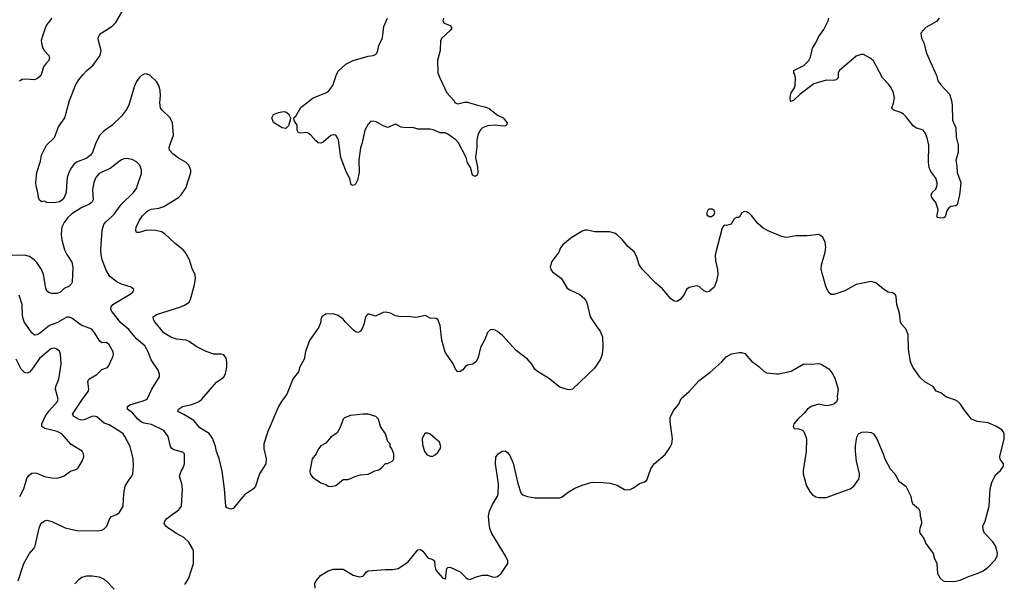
# Model space of a CAD drawing. Header units: inches. Extents: x 2057696 to 2160536, y 827480 to 1016834.
# Tile 373 of 422: x 2117791 to 2125701, y 956810 to 961338. Entities that reach past the tile are written whole.
import ezdxf

# ---------------------------------------------------------------- set-up
doc = ezdxf.new("R2010")
doc.units = ezdxf.units.IN
doc.header["$MEASUREMENT"] = 0
for name, color, linetype in [('C1915', 7, 'Continuous'), ('C1916', 7, 'Continuous'), ('C1925', 7, 'Continuous'), ('C1926', 7, 'Continuous')]:
    doc.layers.add(name, color=color, linetype=linetype)

msp = doc.modelspace()

# ---------------------------------------------------------------- linework, layer by layer
at = {"layer": 'C1915', "color": 5}
for points, elevation in [([(2118381.6, 960000), (2118377.3, 959970), (2118381.3, 959890), (2118370.3, 959869.7), (2118347.2, 959852.8), (2118290, 959829.7), (2118210, 959779.4), (2118177.8, 959750), (2118148.4, 959710), (2118130.2, 959670), (2118126, 959650), (2118124.9, 959610), (2118130.2, 959570.2), (2118150.3, 959490), (2118170, 959450.4), (2118211.2, 959391.2), (2118219, 959350), (2118212, 959230), (2118206, 959214), (2118190, 959197.6), (2118150, 959178), (2118118.8, 959150), (2118090, 959139.6), (2118050, 959138.7), (2118030, 959144.2), (2118010, 959157.6), (2118000.9, 959180.9), (2117982.7, 959290), (2117966.9, 959330), (2117930, 959386.2), (2117906.9, 959410), (2117870, 959436.4), (2117830, 959445.6), (2117730, 959442.7)], 540), ([(2118168.6, 960000), (2118165.7, 959950), (2118148.2, 959910), (2118130, 959887.8), (2118110, 959875.6), (2118065.4, 959865.4), (2118009.4, 959869.4), (2117990, 959879), (2117970, 959875.3), (2117950, 959888.7), (2117941.2, 959910), (2117937.2, 959950), (2117924.1, 960000)], 520), ([(2119118.9, 956801.1), (2119149.4, 956850), (2119187.3, 956970), (2119186.8, 957070), (2119179.8, 957090), (2119150, 957139.7), (2119110, 957179.3), (2119051.5, 957210), (2118989.4, 957250), (2118965.2, 957270), (2118953.2, 957290), (2118957.2, 957310), (2118973.2, 957330), (2119004.2, 957355.8), (2119070, 957399.1), (2119092, 957430), (2119098, 957570), (2119092.6, 957610), (2119075.4, 957670), (2119087.3, 957710), (2119103.6, 957736.4), (2119116.4, 957770), (2119116.2, 957850), (2119102.7, 957862.7), (2119030, 957883), (2119013.7, 957893.7), (2119001.6, 957910), (2118984.2, 957990), (2118950, 958037), (2118850, 958086.4), (2118790, 958096.8), (2118770, 958105.8), (2118741.2, 958130), (2118698.6, 958178.6), (2118658.7, 958210), (2118656.2, 958230), (2118675.2, 958244.8), (2118784.6, 958275.4), (2118816, 958290), (2118853.6, 958370), (2118913.6, 958470), (2118915.6, 958490), (2118902.5, 958522.5), (2118846.3, 958606.3), (2118822.3, 958670), (2118797.4, 958717.4), (2118730, 958774.3), (2118669.2, 958849.2), (2118603.1, 958903.1), (2118533.5, 958990), (2118524.4, 959010), (2118525.4, 959030), (2118539.6, 959050), (2118673.2, 959130), (2118699, 959150), (2118708.7, 959170), (2118688, 959190), (2118610, 959213), (2118570.9, 959230.9), (2118514.8, 959274.8), (2118485.7, 959325.7), (2118454.8, 959410), (2118444.8, 959450), (2118443.9, 959490), (2118453.9, 959646.1), (2118468.2, 959691.8), (2118484.7, 959715.3), (2118530, 959753.4), (2118550, 959776.3), (2118606, 959854), (2118705.7, 959950), (2118732.2, 959987.8), (2118736.2, 960000)], 540), ([(2120000, 958468.2), (2119986.7, 958450), (2119937, 958330), (2119894, 958270), (2119871.5, 958230), (2119785.6, 958030), (2119751.5, 957930), (2119752.9, 957890), (2119770.3, 957810), (2119768.4, 957770), (2119718.4, 957690), (2119686.7, 957590), (2119670, 957569.7), (2119598.6, 957521.4), (2119510, 957413.2), (2119490, 957405.2), (2119456.5, 957416.5), (2119446.6, 957430), (2119435.6, 957570), (2119418.2, 957710), (2119394, 957814), (2119371.3, 957870), (2119364, 957910), (2119343, 957970), (2119312.9, 958012.9), (2119239.6, 958059.6), (2119190, 958118.7), (2119110, 958167.4), (2119062, 958190), (2119068.2, 958210), (2119100.5, 958230), (2119173.6, 958246.4), (2119231.8, 958270), (2119255.6, 958290), (2119373.3, 958426.7), (2119430, 958466.4), (2119443.6, 958496.4), (2119454.5, 958545.5), (2119455.1, 958590), (2119450, 958618.7), (2119430, 958644.8), (2119410, 958649.8), (2119350, 958651.5), (2119290, 958671.6), (2119210, 958712), (2119152.4, 958752.4), (2119130, 958762.7), (2119050, 958771.5), (2119006.6, 958786.6), (2118950, 958822.4), (2118877.6, 958910), (2118865.6, 958930), (2118862.9, 958950), (2118889.2, 958970), (2119087, 959030), (2119116.4, 959043.6), (2119151.6, 959070), (2119162.4, 959090), (2119196.3, 959210), (2119202.7, 959257.3), (2119199.7, 959290), (2119177.4, 959337.4), (2119155.7, 959410), (2119121, 959470), (2119103.8, 959490), (2119040, 959540), (2118957.2, 959617.2), (2118930, 959633), (2118884.3, 959644.3), (2118813.3, 959646.7), (2118750, 959628.1), (2118730, 959627.3), (2118723.9, 959643.9), (2118728.3, 959670), (2118753.6, 959726.4), (2118778, 959762), (2118810, 959794), (2118830, 959809.1), (2118850, 959816.9), (2118910, 959824.6), (2118950, 959837.6), (2119066.6, 959910), (2119089.8, 959930.2), (2119129.8, 959990.2), (2119132.7, 960000)], 520), ([(2117778.4, 956830), (2117823.5, 956970), (2117870, 957048.2), (2117904.5, 957090), (2117915.1, 957110), (2117947.5, 957252.5), (2117961.2, 957290), (2117990, 957310.8), (2118010, 957317.3), (2118050, 957306.4), (2118156, 957256), (2118250, 957234.6), (2118410, 957230.4), (2118450, 957238), (2118471.2, 957248.8), (2118491.8, 957270), (2118514.3, 957330), (2118530, 957345.7), (2118570, 957362.3), (2118590, 957376.5), (2118621.6, 957430), (2118629.1, 957530.9), (2118639.2, 957590), (2118656.3, 957623.7), (2118692, 957670), (2118700.7, 957690), (2118705.7, 957754.3), (2118704.2, 957810), (2118677.6, 957910), (2118636.9, 957990), (2118621.6, 958010), (2118603.7, 958023.7), (2118510, 958083.1), (2118470, 958096.4), (2118410, 958146.2), (2118390, 958151.8), (2118370, 958150.8), (2118310, 958124.5), (2118290, 958122), (2118270, 958126.6), (2118227.6, 958150), (2118216.9, 958170), (2118290, 958280.9), (2118341.5, 958350), (2118346.2, 958370), (2118337.7, 958430), (2118346.3, 958450), (2118410, 958488.8), (2118450, 958528), (2118496.4, 958543.6), (2118505.7, 958554.3), (2118540.5, 958630), (2118544.2, 958650), (2118541.6, 958670), (2118510, 958726.6), (2118490, 958744.5), (2118450, 958740.7), (2118434.5, 958754.5), (2118390, 958828.2), (2118370, 958851.1), (2118285.2, 958885.2), (2118210, 958939.7), (2118190, 958946.9), (2118170, 958946.9), (2118093.9, 958906.1), (2118030, 958881.8), (2117950, 958817.8), (2117930, 958805.1), (2117910, 958803.5), (2117890, 958823), (2117827.9, 958910), (2117815.3, 958955.3), (2117811.8, 959050), (2117786, 959126)], 560), ([(2117791.3, 957508.7), (2117824.2, 957570), (2117848.9, 957651.1), (2117864.9, 957675.1), (2117890, 957695.3), (2117910, 957698.7), (2117930, 957695.8), (2117990, 957668.4), (2118050, 957656.4), (2118090, 957654.9), (2118130, 957664.9), (2118150, 957674), (2118199, 957710), (2118250, 957727.7), (2118262.4, 957737.6), (2118294.3, 957790), (2118305.4, 957830), (2118305.1, 957850), (2118292.7, 957872.7), (2118205.6, 957925.6), (2118129.6, 958010), (2118092.3, 958030), (2117993.6, 958053.6), (2117969.7, 958070), (2117969.8, 958090), (2117994.8, 958150), (2118026.5, 958193.5), (2118094.8, 958270), (2118100.3, 958290), (2118078.7, 958370), (2118081.5, 958390), (2118104.8, 958450), (2118125.1, 958570), (2118119.6, 958650), (2118110, 958675.1), (2118090, 958691.6), (2118070, 958698.7), (2118050, 958696.3), (2118039.1, 958690), (2117950, 958615.4), (2117890, 958528), (2117870, 958506.3), (2117850, 958497.4), (2117830, 958503.1), (2117802.7, 958530), (2117764.4, 958610)], 580), ([(2118234.5, 956805.5), (2118270, 956844), (2118290, 956859.1), (2118330, 956870.4), (2118374, 956870), (2118430, 956861.3), (2118470, 956843.8), (2118490, 956828), (2118550, 956762.4)], 540)]:
    msp.add_lwpolyline(points, dxfattribs=dict(at, elevation=elevation))
at = {"layer": 'C1916', "color": 5}
for points, elevation in [([(2117924.1, 960000), (2117923.2, 960003.2), (2117920.9, 960030), (2117929.4, 960110), (2117959.5, 960200.5), (2117967.4, 960250), (2118007.6, 960330), (2118070, 960392.4), (2118103.9, 960476.1), (2118153.7, 960550), (2118192.8, 960690), (2118242.9, 960817.1), (2118265.3, 960854.7), (2118301, 960899), (2118329.8, 960930.2), (2118378.9, 960970), (2118438, 961050), (2118446, 961090), (2118424.7, 961170), (2118422.4, 961190), (2118429.6, 961210), (2118447, 961230), (2118534.7, 961285.3), (2118564.4, 961315.6), (2118623.3, 961416.7)], 520), ([(2118049.2, 961350), (2118010, 961300.4), (2117997.2, 961270), (2117969.2, 961189.2), (2117964.3, 961170), (2117965.4, 961150), (2117976.1, 961110), (2117990, 961087), (2118024.4, 961050), (2118030.4, 961030), (2118025.5, 961010), (2117998, 960982), (2117982, 960958), (2117964, 960896), (2117956.4, 960883.6), (2117935.1, 960864.9), (2117910, 960854), (2117841.3, 960861.3), (2117810, 960856.8), (2117790, 960845.1)], 520), ([(2119132.7, 960000), (2119165.7, 960110), (2119166.9, 960130), (2119149.6, 960170), (2119127.6, 960190), (2119066.2, 960226.2), (2119020.6, 960260.6), (2118995.4, 960290), (2118992.4, 960310), (2118996.8, 960330), (2119027.1, 960410), (2119018.5, 960510), (2118998.9, 960550), (2118933, 960613), (2118922, 960630), (2118917.1, 960670), (2118921.2, 960730), (2118918.7, 960770), (2118908.3, 960810), (2118890, 960841.6), (2118838.4, 960890), (2118810, 960903.5), (2118790, 960901.1), (2118770, 960889.7), (2118750, 960869.7), (2118730, 960841.3), (2118710, 960799.5), (2118668.9, 960650), (2118650, 960616.2), (2118610, 960562), (2118531.5, 960488.5), (2118470, 960446.4), (2118434.2, 960410), (2118402.2, 960350), (2118376.1, 960270), (2118361.1, 960250), (2118330, 960225.1), (2118246.6, 960193.4), (2118225, 960175), (2118208.4, 960151.6), (2118186.7, 960110), (2118172.6, 960070), (2118168.6, 960000)], 520), ([(2120000, 960522.7), (2119995.3, 960530), (2119994.2, 960550), (2120000, 960555.2)], 480), ([(2118736.2, 960000), (2118770, 960102), (2118769.6, 960130), (2118757.6, 960170), (2118730, 960197), (2118694.1, 960214.1), (2118650, 960221.6), (2118630, 960219.6), (2118610, 960213.3), (2118590, 960199.7), (2118518.3, 960141.7), (2118450, 960114), (2118430, 960101.4), (2118402.6, 960070), (2118386, 960030), (2118381.6, 960000)], 540)]:
    msp.add_lwpolyline(points, dxfattribs=dict(at, elevation=elevation))
at = {"layer": 'C1916', "color": 5, "elevation": 480}
msp.add_lwpolyline([(2119930, 960463.8), (2119899.5, 960470), (2119830, 960513.2), (2119818, 960550), (2119830, 960575.3), (2119870, 960592.7), (2119910, 960599.6), (2119930, 960598), (2119950, 960582.4), (2119966.2, 960550), (2119965.4, 960530), (2119950, 960484.7)], close=True, dxfattribs=at)
at = {"layer": 'C1925', "color": 5}
for points, elevation in [([(2125348.5, 960000), (2125341.6, 959930), (2125322.8, 959850), (2125310, 959842.9), (2125270, 959837.4), (2125254.8, 959825.2), (2125238.2, 959801.8), (2125224.8, 959755.2), (2125214.6, 959745.4), (2125190, 959742.7), (2125162, 959750), (2125160.5, 959770), (2125168.3, 959810), (2125165.4, 959830), (2125149.7, 959870), (2125118.9, 959910), (2125113.6, 959930), (2125120.9, 959950), (2125150, 959976), (2125158.5, 960000)], 480), ([(2120165.1, 956770), (2120163.6, 956810), (2120171.8, 956830), (2120207.5, 956872.5), (2120270, 956910.4), (2120310, 956923.1), (2120390, 956924.2), (2120470, 956874.9), (2120518.7, 956861.3), (2120550, 956868), (2120577.2, 956902.8), (2120589.7, 956910.3), (2120730, 956921.7), (2120790, 956920.3), (2120831.3, 956928.7), (2120910, 956979.1), (2120990, 957078.8), (2121010, 957082.8), (2121030, 957067.3), (2121070, 957014), (2121110, 957001), (2121124.7, 956990), (2121127.1, 956947.1), (2121135.3, 956915.3), (2121190, 956851.3), (2121210, 956844.7), (2121212.7, 956847.3), (2121222, 956930), (2121230, 956936), (2121250, 956938.8), (2121330, 956901), (2121376.3, 956856.3), (2121390, 956846), (2121410, 956841), (2121450, 956858.8), (2121510, 956874.8), (2121550, 956874.8), (2121590, 956861), (2121610, 956858.8), (2121630, 956866), (2121659, 956890), (2121712, 956970), (2121711.6, 956990), (2121694.3, 957030), (2121583.5, 957210), (2121568.1, 957250), (2121561.6, 957290), (2121557.4, 957350), (2121564.6, 957390), (2121590, 957444.4), (2121630.6, 957509.4), (2121635.5, 957530), (2121636.4, 957610), (2121612.3, 957770), (2121616.5, 957823.5), (2121632.5, 957847.5), (2121667.5, 957872.5), (2121690, 957874), (2121710, 957861), (2121730, 957838), (2121755.1, 957775.1), (2121792.7, 957612.7), (2121817.3, 957537.3), (2121830, 957522), (2121870, 957506.7), (2121930, 957497.1), (2122130, 957496.3), (2122150, 957505.5), (2122197.5, 957542.5), (2122250, 957573.4), (2122310, 957598.7), (2122390, 957623), (2122478.9, 957621.1), (2122534.6, 957614.6), (2122590, 957597.3), (2122650, 957564.9), (2122670, 957560.7), (2122695.5, 957564.5), (2122723.2, 957576.8), (2122770, 957611), (2122810, 957624.7), (2122830, 957638), (2122861.6, 957730), (2122887.6, 957770), (2122975.9, 957844.1), (2123016.8, 957903.2), (2123030.7, 957930), (2123036.5, 957970), (2123016.8, 958110), (2123017.7, 958142.3), (2123042.3, 958197.7), (2123085.2, 958250), (2123105.6, 958294.4), (2123170, 958350.3), (2123250, 958440.3), (2123336.2, 958503.8), (2123430.8, 958589.2), (2123467.3, 958630), (2123510, 958652.7), (2123570, 958664.6), (2123590, 958664.6), (2123615.9, 958655.9), (2123670, 958594.4), (2123730, 958552.4), (2123771.6, 958511.6), (2123790, 958502), (2123870, 958492.2), (2123890, 958493.7), (2123990, 958514), (2124090, 958572.4), (2124150, 958570.4), (2124210, 958577), (2124230.8, 958570), (2124290, 958532.7), (2124322.4, 958490), (2124342, 958450), (2124367.3, 958370), (2124358.8, 958310), (2124360.7, 958290), (2124353, 958267), (2124330.5, 958249.5), (2124290, 958237.4), (2124270, 958236.4), (2124210, 958248), (2124149, 958231), (2124120.7, 958210), (2124090, 958173.2), (2124041, 958130), (2124011.3, 958090), (2124004.7, 958070), (2124012.7, 958052.7), (2124050, 958051.3), (2124079.8, 958039.8), (2124090.5, 958030.5), (2124107.1, 957987.1), (2124111, 957970), (2124110.5, 957870), (2124084.7, 957715.3), (2124084, 957690), (2124112, 957592), (2124141.7, 957541.7), (2124160.4, 957520.4), (2124185.8, 957505.8), (2124210, 957499.1), (2124270, 957500.5), (2124462, 957570), (2124493.2, 957590), (2124533.3, 957646.7), (2124537, 957670), (2124537, 957690), (2124514.5, 957790), (2124504.2, 957870), (2124504.7, 957915.3), (2124516.5, 957983.5), (2124530, 958011.3), (2124556.5, 958023.5), (2124590, 958027.3), (2124630, 958020.5), (2124650, 958010.4), (2124676.5, 957970), (2124728, 957850), (2124740.5, 957810), (2124784.4, 957730), (2124822, 957690), (2124854.8, 957630), (2124910.7, 957590), (2124950.6, 957510.6), (2124954.4, 957474.4), (2124964.7, 957450), (2125010.5, 957410.5), (2125021, 957390), (2125024, 957350), (2125036.3, 957310), (2125036.3, 957290), (2125021.6, 957250), (2125020.5, 957230), (2125026, 957210), (2125053.4, 957170), (2125070.5, 957130), (2125128.2, 957050), (2125139.3, 957010), (2125159.3, 956970), (2125165.5, 956890), (2125186.8, 956850), (2125210, 956830.7), (2125230, 956824.9), (2125310, 956826), (2125345.6, 956834.4), (2125414.2, 956865.8), (2125490, 956890.7), (2125530, 956910.8), (2125570, 956940.7), (2125630, 957000.7), (2125644.5, 957030), (2125647, 957053), (2125631.3, 957110), (2125610, 957143.7), (2125544.5, 957210), (2125534, 957230), (2125529.4, 957270), (2125546, 957310), (2125579.5, 957430), (2125587.8, 957570), (2125600.1, 957619.9), (2125630, 957681), (2125670, 957716), (2125693.2, 957750), (2125693.2, 957770), (2125667.2, 957807.2), (2125663.7, 957830), (2125699.5, 957970), (2125700.9, 958010), (2125692.7, 958030), (2125682, 958042), (2125632.3, 958072.3), (2125570, 958098), (2125482, 958110), (2125437.2, 958130), (2125380.1, 958200.1), (2125348.7, 958250), (2125328.7, 958270), (2125310, 958281.2), (2125230, 958309), (2125190, 958339), (2125154, 958354), (2125129, 958390), (2125065.2, 958425.2), (2125024.2, 958464.2), (2124966.9, 958546.9), (2124947.1, 958590), (2124931, 958690), (2124927.3, 958810), (2124910, 958854), (2124877.2, 958890), (2124867.5, 958907.5), (2124859.4, 958979.4), (2124836.3, 959050), (2124831.5, 959111.5), (2124826.6, 959126.6), (2124816.6, 959136.6), (2124803.7, 959143.7), (2124769, 959150), (2124730, 959172.7), (2124670, 959225.2), (2124630, 959236), (2124510, 959211.2), (2124419.1, 959160.9), (2124330.2, 959129.8), (2124309.8, 959129.8), (2124290, 959145.1), (2124270, 959186.6), (2124229.8, 959330), (2124232.1, 959367.9), (2124261.6, 959470), (2124267, 959510), (2124262.7, 959550), (2124244, 959590), (2124210, 959611.6), (2124117.8, 959602.2), (2124030, 959601.8), (2123950, 959587.7), (2123910, 959597.2), (2123802.7, 959642.7), (2123763.7, 959663.7), (2123720.9, 959700.9), (2123670, 959764.2), (2123650, 959782.4), (2123630, 959793.3), (2123610, 959797), (2123593, 959787), (2123570, 959748.7), (2123550, 959748), (2123530, 959738), (2123506, 959694), (2123470, 959684), (2123450, 959688), (2123435.3, 959664.7), (2123378.4, 959450), (2123381.7, 959401.7), (2123398, 959330), (2123399.1, 959290), (2123390, 959238), (2123370, 959188.7), (2123330, 959155.3), (2123310, 959149), (2123283.7, 959163.7), (2123250, 959194), (2123230, 959199), (2123170, 959186.6), (2123149.1, 959170.9), (2123130.3, 959129.7), (2123098, 959090), (2123070, 959074.5), (2123050, 959076), (2123019.3, 959099.3), (2122955.8, 959175.8), (2122900.5, 959220.5), (2122793.3, 959330), (2122768.2, 959368.2), (2122750, 959429.4), (2122730, 959469.6), (2122675.6, 959515.6), (2122630, 959571.6), (2122590, 959609.5), (2122570, 959622.9), (2122530, 959634.5), (2122412.7, 959632.7), (2122350, 959646), (2122330, 959646), (2122310, 959639.3), (2122217.7, 959582.3), (2122154.8, 959530), (2122135.5, 959504.5), (2122122, 959470), (2122065.5, 959394.5), (2122053.7, 959353.7), (2122059.1, 959330), (2122072.1, 959312.1), (2122141.2, 959261.2), (2122190, 959182), (2122210, 959167.4), (2122291.2, 959131.2), (2122330, 959095.5), (2122346.1, 959066.1), (2122374.4, 958950), (2122426.4, 958870), (2122455.4, 958835.4), (2122472.3, 958790), (2122476.9, 958710), (2122470.3, 958649.7), (2122457, 958610), (2122410, 958539.6), (2122233, 958370), (2122210, 958365.1), (2122190, 958368), (2122130, 958386.9), (2122038.2, 958458.2), (2121950, 958511.6), (2121929.8, 958529.8), (2121905.1, 958570), (2121869.8, 958609.8), (2121779.1, 958679.1), (2121670, 958800.5), (2121630, 958833.6), (2121610, 958844.5), (2121590, 958849.3), (2121570, 958845.2), (2121550, 958824), (2121528.5, 958770), (2121494.3, 958705.7), (2121475.3, 958624.7), (2121458.4, 958590), (2121430, 958571.8), (2121390, 958563.7), (2121370.4, 958549.6), (2121350, 958523.7), (2121330, 958512.3), (2121310, 958508.7), (2121291.5, 958531.5), (2121272.8, 958572.8), (2121210, 958668), (2121183.6, 958763.6), (2121170, 958882), (2121150, 958928.7), (2121136.5, 958936.5), (2121090, 958940.9), (2121050, 958961.2), (2120973.7, 958946.3), (2120913, 958953), (2120849.7, 958949.7), (2120810, 958959.7), (2120770, 958980.5), (2120730, 958988.2), (2120710, 958985.1), (2120650, 958957.4), (2120590, 958975.8), (2120570.4, 958950), (2120556.9, 958890), (2120543.7, 958856.3), (2120530, 958835.6), (2120510, 958825.1), (2120490, 958829.6), (2120470, 958845.1), (2120405.1, 958910), (2120390, 958931.8), (2120350, 958960.9), (2120310, 958974), (2120247.5, 958972.5), (2120218, 958950), (2120211, 958930), (2120210.8, 958910), (2120193.2, 958866.8), (2120120.5, 958759.5), (2120087.1, 958672.9), (2120075.3, 958610), (2120042.4, 958550), (2120030.5, 958510), (2120000, 958468.2)], 520)]:
    msp.add_lwpolyline(points, dxfattribs=dict(at, elevation=elevation))
for points, elevation in [([(2123330, 959815.3), (2123322, 959810), (2123312, 959790), (2123312, 959770), (2123330, 959758), (2123350, 959758), (2123370, 959774), (2123375.3, 959790), (2123370, 959806), (2123354.6, 959814.6)], 520), ([(2120590, 958169.5), (2120550, 958167.6), (2120450, 958158.7), (2120401.7, 958138.3), (2120390, 958129), (2120363.8, 958056.2), (2120341.6, 958018.4), (2120290, 957985.2), (2120250, 957937.2), (2120210, 957914), (2120190.6, 957889.4), (2120173.4, 957850), (2120142, 957810), (2120122.8, 957710), (2120126, 957690), (2120143.5, 957663.5), (2120210, 957618), (2120250, 957604.7), (2120270, 957591.3), (2120290, 957586.8), (2120330, 957596), (2120390, 957642.8), (2120430, 957644), (2120491.1, 957671.1), (2120530, 957681), (2120590, 957686.8), (2120645.6, 957714.4), (2120677.2, 957722.8), (2120700.2, 957739.8), (2120730, 957772), (2120747.3, 957772.7), (2120790, 957794), (2120798, 957810), (2120798, 957850), (2120782, 957890), (2120768.7, 957910), (2120768, 957930), (2120748.7, 957950), (2120728.7, 958010), (2120689.3, 958069.3), (2120673.2, 958130), (2120651.3, 958151.3)], 540), ([(2121070, 958015.3), (2121050, 958015.3), (2121042, 958010), (2121024.7, 957970), (2121026.4, 957926.4), (2121042.8, 957870), (2121063.4, 957843.4), (2121090, 957830.8), (2121110, 957830.8), (2121130, 957842.8), (2121150, 957861), (2121169, 957890), (2121174, 957910), (2121163.1, 957943.1), (2121090, 958008)], 540)]:
    msp.add_lwpolyline(points, close=True, dxfattribs=dict(at, elevation=elevation))
at = {"layer": 'C1926', "color": 5, "elevation": 480}
for points in [[(2120000, 960555.2), (2120010, 960564.2), (2120050, 960631.5), (2120149.6, 960710), (2120249.7, 960750.3), (2120273.5, 960766.5), (2120306, 960810), (2120333.3, 960890), (2120350, 960923.8), (2120410, 960981.7), (2120469.8, 961010.2), (2120590, 961044.4), (2120630, 961050.8), (2120650, 961058.8), (2120661.2, 961070), (2120669.5, 961090.5), (2120676, 961130), (2120707, 961193), (2120717.7, 961282.3), (2120745.7, 961350)], [(2121194.8, 961350), (2121190.8, 961330), (2121201, 961310), (2121250, 961290.8), (2121262.8, 961270), (2121250.6, 961250), (2121181.3, 961190), (2121172, 961170), (2121168.5, 961090), (2121148.4, 961010), (2121150.5, 960910), (2121166, 960870), (2121223.8, 960750), (2121279.1, 960690), (2121290.4, 960670.4), (2121310, 960661.6), (2121363.7, 960676.3), (2121390, 960675.5), (2121469.6, 960650.4), (2121536.5, 960636.5), (2121563.8, 960623.8), (2121630, 960572), (2121676.3, 960550), (2121707.7, 960510), (2121703.4, 960496.6), (2121693.4, 960486.6), (2121670, 960482.3), (2121610, 960489.8), (2121550, 960485), (2121510, 960468.9), (2121490, 960449.7), (2121471.6, 960410), (2121463.2, 960370), (2121463.8, 960316.2), (2121453.4, 960230), (2121470, 960154), (2121470.4, 960109.6), (2121466, 960090), (2121450, 960077.2), (2121429.6, 960090), (2121412.7, 960150), (2121390, 960188.7), (2121378.7, 960230), (2121317.1, 960350), (2121293.7, 960373.7), (2121230, 960419.6), (2121210, 960429.4), (2121170, 960429.7), (2121114.2, 960454.2), (2121090, 960459.4), (2121010, 960457.2), (2120990, 960458.7), (2120950, 960471.1), (2120889.8, 960469.8), (2120854.9, 960474.9), (2120810, 960499), (2120750, 960473.2), (2120710, 960486), (2120656.3, 960516.3), (2120630, 960522.9), (2120610, 960520.9), (2120590, 960499.3), (2120564.4, 960450), (2120543.6, 960350), (2120530.2, 960309.8), (2120516.2, 960210), (2120517.1, 960110), (2120506.3, 960050), (2120490, 960016.9), (2120470, 960006.2), (2120454, 960010), (2120442.3, 960062.3), (2120417.7, 960110), (2120371.4, 960231.4), (2120351.8, 960371.8), (2120345.6, 960390), (2120330, 960409.5), (2120310, 960413.5), (2120290, 960407.8), (2120230, 960355.1), (2120210, 960346), (2120190, 960349.6), (2120170, 960364.2), (2120130.6, 960410.6), (2120110, 960426), (2120090, 960430.9), (2120050, 960426.8), (2120030, 960429.7), (2120021.6, 960450), (2120021, 960490), (2120000, 960522.7)], [(2125158.5, 960000), (2125162, 960010), (2125162, 960030), (2125150, 960064), (2125110, 960117.2), (2125098.4, 960150), (2125093, 960193), (2125094.2, 960330), (2125082, 960390), (2125064.2, 960430), (2125050, 960449.5), (2124990, 960469.7), (2124970, 960486.6), (2124910, 960561), (2124890, 960579.1), (2124870, 960591.1), (2124813.2, 960610), (2124802, 960622), (2124797.6, 960630), (2124811.8, 960668.2), (2124818.4, 960710), (2124811.1, 960751.1), (2124791.6, 960790), (2124770, 960820.4), (2124721.5, 960870), (2124650, 961008.4), (2124623.1, 961030), (2124570, 961058.1), (2124550, 961059.6), (2124510, 961043.9), (2124376.5, 960930), (2124366.2, 960910), (2124365.7, 960870), (2124350, 960854.3), (2124329.3, 960850.7), (2124270, 960852.2), (2124170, 960823.7), (2124060.2, 960739.8), (2124010, 960691.6), (2123990, 960681.2), (2123984.1, 960684.1), (2123979.6, 960710), (2123982, 960730), (2123988.2, 960750), (2124014.7, 960790), (2124019.7, 960810), (2124023.5, 960870), (2124017.6, 960897.6), (2124009.7, 960910), (2124009.5, 960930), (2124089.2, 960970), (2124129.5, 961010), (2124143, 961037), (2124160.5, 961110), (2124187.2, 961152.8), (2124210, 961202.8), (2124250, 961258.8), (2124285.6, 961330), (2124291.6, 961350)], [(2125178.8, 961350), (2125155.3, 961324.7), (2125070, 961276), (2125031, 961230), (2125036, 961190), (2125053.2, 961153.2), (2125077.1, 961070), (2125156, 960890), (2125168.1, 960848.1), (2125190, 960815.5), (2125260.7, 960740.7), (2125277.6, 960690), (2125282.6, 960650), (2125285.3, 960530), (2125311.8, 960470), (2125314.2, 960394.2), (2125330.4, 960330), (2125330.5, 960270), (2125310.8, 960210), (2125320.5, 960160.5), (2125322, 960110), (2125351.4, 960030), (2125348.5, 960000)]]:
    msp.add_lwpolyline(points, dxfattribs=at)

doc.saveas('drawing.dxf')
